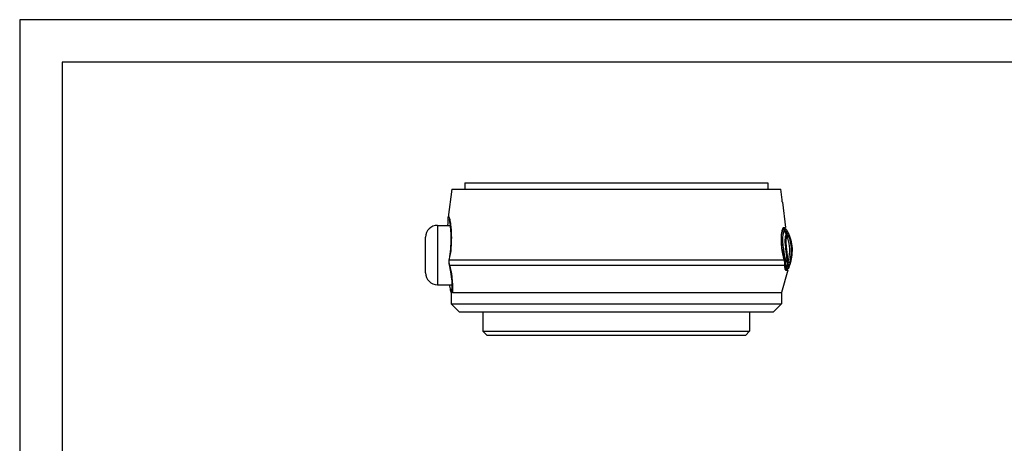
# Model space of a CAD drawing. Header units: millimetres. Extents: x 0 to 4378, y 0 to 2376.
# Tile 288 of 339: x 3364 to 3596, y 197 to 297. Entities that reach past the tile are written whole.
import ezdxf
from ezdxf.enums import TextEntityAlignment as Align

# ---------------------------------------------------------------- set-up
doc = ezdxf.new("R2010")
doc.units = ezdxf.units.MM
doc.header["$LTSCALE"] = 0.2
doc.layers.add('05_Section Line', color=3, linetype='Continuous')
doc.styles.add('Rainbow-2.5 Style', font='malgunsl.ttf')

# ---------------------------------------------------------------- blocks, each defined once
blk = doc.blocks.new('A$C04cd0c3c1123')
blk.add_lwpolyline([(0, 0), (420, 0), (420, 297), (0, 297)], close=True)
at = {"layer": '05_Section Line', "linetype": 'Continuous'}
blk.add_lwpolyline([(410, 10), (410, 287), (10, 287), (10, 10)], close=True, dxfattribs=at)
at = {"linetype": 'Continuous', "style": 'Rainbow-2.5 Style'}
for tag, p in [('PART_NAME', (371.5, 54.62)), ('DRAWING_NO', (364.5, 45.87)), ('REV', (401.25, 45.87)), ('제도', (383.75, 37.06)), ('DATE_1', (401.25, 37.06)), ('SCALE', (340, 34.5)), ('MATERIAL', (361, 34.5)), ('검도', (383.75, 30.06)), ('DATE_2', (401.25, 30.06)), ('승인', (383.75, 23.06)), ('DATE_3', (401.25, 23.06)), ('REFERENCE', (361, 20.5)), ('PAGE', (383.75, 16.12))]:
    blk.add_attdef(tag, text='', height=2.5, dxfattribs=at).set_placement(p, align=Align.MIDDLE_CENTER)

msp = doc.modelspace()

# ---------------------------------------------------------------- linework, layer by layer
for p, q in [((3469.064, 258.492), (3540.564, 258.492)), ((3469.064, 258.492), (3469.064, 256.992)), ((3540.564, 258.492), (3540.564, 256.992)), ((3465.997, 256.992), (3465.155, 250.387)), ((3465.997, 256.992), (3543.627, 256.992)), ((3543.946, 254.492), (3543.627, 256.992)), ((3544.013, 253.992), (3544.782, 247.954)), ((3462.614, 248.492), (3462.614, 234.492)), ((3462.614, 248.492), (3465.676, 248.492)), ((3544.196, 247.81), (3544.123, 247.81)), ((3544.287, 247.808), (3544.263, 247.808)), ((3544.294, 247.954), (3544.782, 247.954)), ((3544.294, 247.954), (3544.782, 247.954)), ((3544.782, 247.954), (3544.782, 247.954)), ((3459.814, 237.292), (3459.814, 245.692)), ((3465.59, 241.624), (3465.628, 241.619)), ((3516.02, 240.326), (3516.02, 240.326)), ((3537.752, 240.326), (3537.752, 240.326)), ((3537.952, 240.326), (3537.952, 240.326)), ((3542.453, 240.326), (3542.453, 240.326)), ((3543.913, 240.326), (3543.913, 240.326)), ((3503.708, 239.122), (3503.708, 239.122)), ((3545.317, 237.913), (3543.814, 232.651)), ((3544.103, 239.123), (3544.103, 239.123)), ((3544.79, 237.966), (3544.741, 237.966)), ((3544.913, 237.913), (3545.091, 237.913)), ((3462.614, 234.492), (3466.096, 234.492)), ((3465.815, 232.652), (3465.814, 232.652)), ((3465.814, 232.652), (3465.814, 229.992)), ((3465.989, 232.652), (3465.815, 232.652)), ((3466.144, 234.492), (3466.147, 234.492)), ((3543.814, 232.651), (3543.814, 229.992)), ((3465.814, 229.992), (3543.814, 229.992)), ((3467.814, 227.992), (3465.814, 229.992)), ((3541.814, 227.992), (3467.814, 227.992)), ((3473.339, 227.992), (3473.339, 223.492)), ((3536.289, 227.992), (3536.289, 223.492)), ((3541.814, 227.992), (3543.814, 229.992)), ((3473.339, 223.492), (3536.289, 223.492)), ((3474.339, 222.492), (3473.339, 223.492)), ((3535.289, 222.492), (3536.289, 223.492)), ((3535.289, 222.492), (3474.339, 222.492))]:
    msp.add_line(p, q)
for centre, start, end in [((3462.614, 245.692), 90, 180), ((3462.614, 237.292), 180, 270)]:
    msp.add_arc(centre, 2.8, start, end)
for centre, major_axis, ratio, start_param, end_param in [((3533.995, 245.044), (11.319, -4.315), 0.7177138, 0.6349883, 0.7369203), ((3534.478, 245.15), (-11.076, 4.562), 0.7207856, 3.8060845, 3.9059915), ((3545.399, 246.402), (0.282, 0.229), 0.9764788, 2.2190832, 3.5457612), ((3504.075, 248.011), (41.461, -1.518), 0.004454, 6.130201, 6.1609746), ((3545.876, 246.397), (0, -0.355), 0.9999947, 4.457214, 5.7798329), ((3466.383, 240.199), (-0.985, 0.171), 0.1415546, 0, 0.2770392), ((3545.674, 239.482), (0.421, -0.123), 0.7042213, 2.3779275, 3.6952186), ((3546.162, 244.604), (-0.681, -4.858), 0.1186906, 6.1091571, 6.1885214), ((3546.209, 239.412), (0.356, -0.199), 0.8314071, 2.6610517, 3.9871504), ((3466.403, 239.397), (-0.975, -0.224), 0.2271604, 0.000005, 0.2691309), ((3466.783, 232.927), (-0.976, -0.218), 0.9494697, 5.243624, 6.2831875), ((3466.812, 232.717), (-0.998, -0.065), 0.9748936, 5.4348503, 6.2831853), ((3467.075, 232.927), (-0.995, 0.103), 0.9512259, 0.001888, 0.4002635), ((3467.075, 232.927), (-0.995, 0.103), 0.9512259, 0.0000474, 0.001888), ((3466.812, 232.717), (0.998, 0.065), 0.9748936, 2.2094338, 2.2117238), ((3466.783, 232.927), (0.976, 0.218), 0.9494697, 2.0266359, 2.029218)]:
    msp.add_ellipse(centre, major_axis=major_axis, ratio=ratio, start_param=start_param, end_param=end_param)
for points, knots in [([(3544.013, 253.992), (3544.013, 253.992), (3544.011, 254.005), (3544.004, 254.056), (3543.999, 254.095), (3543.986, 254.183), (3543.979, 254.24), (3543.963, 254.363), (3543.954, 254.43), (3543.946, 254.492)], [0.226820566, 0.226820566, 0.226820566, 0.226820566, 0.245712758, 0.245712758, 0.264604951, 0.264604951, 0.283588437, 0.283588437, 0.302489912, 0.302489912, 0.302489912, 0.302489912]), ([(3465.094, 248.492), (3465.096, 248.606), (3465.097, 248.716), (3465.104, 249.398), (3465.109, 249.847), (3465.141, 250.251), (3465.147, 250.314), (3465.154, 250.375)], [0.78792083, 0.78792083, 0.78792083, 0.78792083, 0.84223715, 0.84223715, 1.13915036, 1.13915036, 1.19690096, 1.19690096, 1.19690096, 1.19690096]), ([(3465.156, 250.387), (3465.156, 250.389), (3465.156, 250.391), (3465.157, 250.393), (3465.175, 250.537), (3465.202, 250.618), (3465.238, 250.618), (3465.263, 250.618), (3465.292, 250.582), (3465.326, 250.505), (3465.38, 250.38), (3465.438, 250.17), (3465.491, 249.931), (3465.533, 249.745), (3465.571, 249.543), (3465.604, 249.345), (3465.711, 248.716), (3465.763, 248.161), (3465.78, 247.986), (3465.783, 247.952), (3465.785, 247.931), (3465.786, 247.924), (3465.836, 247.367), (3465.87, 246.743), (3465.881, 246.071), (3465.892, 245.42), (3465.882, 244.701), (3465.841, 243.926), (3465.776, 242.719), (3465.671, 241.948), (3465.638, 241.698), (3465.633, 241.66), (3465.63, 241.633), (3465.628, 241.619)], [-0.57206609, -0.57206609, -0.57206609, -0.57206609, -0.57142857, -0.57142857, -0.57142857, -0.49858705, -0.49858705, -0.49858705, -0.44897959, -0.44897959, -0.44897959, -0.38025624, -0.38025624, -0.38025624, -0.32653061, -0.32653061, -0.32653061, -0.25812009, -0.25812009, -0.25812009, -0.24489796, -0.24489796, -0.24489796, -0.16326531, -0.16326531, -0.16326531, -0.08163265, -0.08163265, -0.08163265, -0.01080334, -0.01080334, -0.01080334, 0, 0, 0, 0]), ([(3465.59, 241.624), (3465.707, 242.505), (3465.782, 243.404), (3465.855, 245.093), (3465.854, 245.904), (3465.797, 247.341), (3465.74, 247.985), (3465.605, 249.056), (3465.524, 249.489), (3465.432, 249.872), (3465.405, 249.959), (3465.395, 249.984), (3465.395, 249.986), (3465.395, 249.986)], [0, 0, 0, 0, 0.266799, 0.266799, 0.5332135, 0.5332135, 0.8010971, 0.8010971, 1.0804261, 1.0804261, 1.21159, 1.21159, 1.2305264, 1.2305264, 1.2305264, 1.2305264]), ([(3544.294, 247.954), (3544.203, 247.943), (3544.112, 247.829), (3543.946, 247.402), (3543.871, 247.094), (3543.755, 246.283), (3543.718, 245.777), (3543.711, 244.645), (3543.741, 244.032), (3543.864, 242.862), (3543.946, 242.321), (3544.151, 241.278), (3544.273, 240.78), (3544.404, 240.326)], [-1.0630218, -1.0630218, -1.0630218, -1.0630218, -0.8848058, -0.8848058, -0.7073819, -0.7073819, -0.5174641, -0.5174641, -0.3273472, -0.3273472, -0.1642391, -0.1642391, -0.0003909, -0.0003909, -0.0003909, -0.0003909]), ([(3543.982, 242.879), (3543.981, 242.885), (3543.98, 242.892), (3543.979, 242.898), (3543.928, 243.246), (3543.889, 243.596), (3543.86, 243.938), (3543.797, 244.69), (3543.794, 245.398), (3543.844, 245.981), (3543.844, 245.985), (3543.845, 245.989), (3543.845, 245.993), (3543.918, 246.84), (3544.082, 247.422), (3544.259, 247.534), (3544.259, 247.534), (3544.26, 247.535), (3544.261, 247.535), (3544.349, 247.59), (3544.431, 247.6), (3544.504, 247.599), (3544.577, 247.598), (3544.638, 247.586), (3544.686, 247.591), (3544.734, 247.597), (3544.772, 247.596), (3544.795, 247.596), (3544.819, 247.596), (3544.828, 247.597), (3544.828, 247.598)], [-13.7667311, -13.7667311, -13.7667311, -13.7667311, -13.7469945, -13.7469945, -13.7469945, -12.6775723, -12.6775723, -12.6775723, -10.3252213, -10.3252213, -10.3252213, -10.3093297, -10.3093297, -10.3093297, -6.8834699, -6.8834699, -6.8834699, -6.8716649, -6.8716649, -6.8716649, -5.1610416, -5.1610416, -5.1610416, -3.4413565, -3.4413565, -3.4413565, -1.7142735, -1.7142735, -1.7142735, 0, 0, 0, 0]), ([(3544.456, 247.307), (3544.323, 247.167), (3544.197, 246.752), (3544.055, 245.564), (3544.043, 244.791), (3544.174, 243.544), (3544.242, 243.114), (3544.348, 242.267), (3544.399, 241.851), (3544.554, 241.062), (3544.662, 240.691), (3544.78, 240.006), (3544.806, 239.694), (3544.792, 239.422)], [20.7880807, 20.7880807, 20.7880807, 20.7880807, 23.4449825, 23.4449825, 26.1019009, 26.1019009, 27.4303601, 27.4303601, 28.7588193, 28.7588193, 30.0872785, 30.0872785, 31.4157377, 31.4157377, 31.4157377, 31.4157377]), ([(3544.287, 247.808), (3544.287, 247.808), (3544.279, 247.806), (3544.248, 247.807), (3544.244, 247.808), (3544.22, 247.809), (3544.185, 247.812), (3544.136, 247.806), (3544.128, 247.805), (3544.12, 247.805)], [-110.1904689, -110.1904689, -110.1904689, -110.1904689, -108.4768799, -108.2112472, -108.2112472, -108.2112472, -106.7543345, -106.7543345, -106.5001726, -106.5001726, -106.5001726, -106.5001726]), ([(3545.272, 239.427), (3545.149, 239.613), (3545.143, 240.175), (3545.095, 240.867), (3545.066, 241.273), (3545.008, 241.741), (3544.943, 242.231), (3544.898, 242.577), (3544.85, 242.934), (3544.807, 243.288), (3544.704, 244.142), (3544.656, 244.947), (3544.723, 245.536), (3544.77, 245.954), (3544.855, 246.248), (3544.943, 246.389)], [6.8382097, 6.8382097, 6.8382097, 6.8382097, 9.3620666, 9.3620666, 9.3620666, 10.8423385, 10.8423385, 10.8423385, 11.8872174, 11.8872174, 11.8872174, 14.4115445, 14.4115445, 14.4115445, 16.2046537, 16.2046537, 16.2046537, 16.2046537]), ([(3545.059, 247.388), (3545.06, 247.388), (3545.049, 247.385), (3545.025, 247.385), (3545.002, 247.385), (3544.966, 247.387), (3544.921, 247.382), (3544.875, 247.378), (3544.817, 247.386), (3544.749, 247.383)], [13.5894609, 13.5894609, 13.5894609, 13.5894609, 15.2911016, 15.2911016, 15.2911016, 16.9927192, 16.9927192, 16.9927192, 18.7122309, 18.7122309, 18.7122309, 18.7122309]), ([(3544.943, 246.389), (3544.96, 246.415), (3544.976, 246.435), (3544.991, 246.45), (3545.007, 246.465), (3545.023, 246.475), (3545.04, 246.48), (3545.043, 246.481), (3545.047, 246.482), (3545.05, 246.483)], [16.20465652, 16.20465652, 16.20465652, 16.20465652, 16.53502511, 16.53502511, 16.53502511, 16.86352528, 16.86352528, 16.86352528, 16.93471426, 16.93471426, 16.93471426, 16.93471426]), ([(3545.226, 246.482), (3545.276, 246.483), (3545.321, 246.483), (3545.397, 246.483), (3545.429, 246.484), (3545.506, 246.486), (3545.532, 246.487), (3545.532, 246.487)], [-0.50039672, -0.50039672, -0.50039672, -0.50039672, -0.37494418, -0.37494418, -0.24980888, -0.24980888, -0.00000005, -0.00000005, -0.00000005, -0.00000005]), ([(3544.961, 243.72), (3544.916, 244.282), (3544.905, 244.797), (3544.98, 245.574), (3545.05, 245.839), (3545.124, 245.976)], [12.5176173, 12.5176173, 12.5176173, 12.5176173, 14.4105881, 14.4105881, 16.1226728, 16.1226728, 16.1226728, 16.1226728]), ([(3545.124, 245.976), (3545.14, 246.005), (3545.154, 246.028), (3545.169, 246.046), (3545.185, 246.063), (3545.2, 246.074), (3545.216, 246.08), (3545.22, 246.081), (3545.224, 246.082), (3545.228, 246.083)], [16.12268281, 16.12268281, 16.12268281, 16.12268281, 16.48850122, 16.48850122, 16.48850122, 16.85116526, 16.85116526, 16.85116526, 16.93471426, 16.93471426, 16.93471426, 16.93471426]), ([(3545.392, 239.834), (3545.448, 240.038), (3545.499, 240.242), (3545.544, 240.448), (3545.722, 241.263), (3545.809, 242.098), (3545.779, 242.93), (3545.779, 242.944), (3545.778, 242.958), (3545.778, 242.972), (3545.743, 243.818), (3545.588, 244.659), (3545.316, 245.462), (3545.257, 245.635), (3545.193, 245.807), (3545.124, 245.976)], [-8.2564601, -8.2564601, -8.2564601, -8.2564601, -7.6246176, -7.6246176, -7.6246176, -5.1247003, -5.1247003, -5.1247003, -5.0829889, -5.0829889, -5.0829889, -2.5414422, -2.5414422, -2.5414422, -1.9929452, -1.9929452, -1.9929452, -1.9929452]), ([(3545.228, 246.083), (3545.258, 246.082), (3545.296, 246.083), (3545.348, 246.083), (3545.375, 246.083), (3545.401, 246.083)], [0, 0, 0, 0, 0.05691114, 0.05691114, 0.1273668, 0.1273668, 0.1273668, 0.1273668]), ([(3545.401, 246.083), (3545.6, 245.6), (3545.756, 245.109), (3545.868, 244.61), (3545.996, 244.041), (3546.069, 243.462), (3546.085, 242.874), (3546.107, 242.057), (3546.022, 241.221), (3545.83, 240.364), (3545.782, 240.152), (3545.728, 239.938), (3545.667, 239.724)], [1.9427335, 1.9427335, 1.9427335, 1.9427335, 3.5109066, 3.5109066, 3.5109066, 5.2949687, 5.2949687, 5.2949687, 7.7714335, 7.7714335, 7.7714335, 8.3844614, 8.3844614, 8.3844614, 8.3844614]), ([(3545.97, 239.725), (3546.133, 240.304), (3546.249, 240.874), (3546.317, 241.435), (3546.493, 242.892), (3546.348, 244.289), (3545.881, 245.626), (3545.827, 245.78), (3545.769, 245.934), (3545.705, 246.086)], [0.0735794, 0.0735794, 0.0735794, 0.0735794, 1.7734557, 1.7734557, 1.7734557, 6.1878367, 6.1878367, 6.1878367, 6.697304, 6.697304, 6.697304, 6.697304]), ([(3543.982, 242.879), (3544.027, 242.537), (3544.073, 242.198), (3544.129, 241.867), (3544.186, 241.531), (3544.254, 241.204), (3544.334, 240.897), (3544.335, 240.891), (3544.337, 240.885), (3544.339, 240.88), (3544.499, 240.266), (3544.622, 239.706), (3544.597, 239.258)], [-41.3234223, -41.3234223, -41.3234223, -41.3234223, -40.272392, -40.272392, -40.272392, -39.2015005, -39.2015005, -39.2015005, -39.1814218, -39.1814218, -39.1814218, -37.0394209, -37.0394209, -37.0394209, -37.0394209]), ([(3545.123, 242.231), (3545.088, 242.528), (3545.05, 242.836), (3544.994, 243.34), (3544.976, 243.533), (3544.961, 243.72)], [10.8899314, 10.8899314, 10.8899314, 10.8899314, 11.886462, 11.886462, 12.5176173, 12.5176173, 12.5176173, 12.5176173]), ([(3545.392, 239.834), (3545.306, 240.01), (3545.267, 240.436), (3545.242, 240.974), (3545.228, 241.267), (3545.195, 241.599), (3545.155, 241.951), (3545.145, 242.043), (3545.134, 242.136), (3545.123, 242.231)], [7.1415821, 7.1415821, 7.1415821, 7.1415821, 9.3620537, 9.3620537, 9.3620537, 10.5736281, 10.5736281, 10.5736281, 10.8899312, 10.8899312, 10.8899312, 10.8899312]), ([(3465.429, 239.173), (3465.355, 239.494), (3465.334, 239.833), (3465.376, 240.232), (3465.386, 240.302), (3465.398, 240.371)], [0, 0, 0, 0, 0.09997047, 0.09997047, 0.12107908, 0.12107908, 0.12107908, 0.12107908]), ([(3465.429, 240.326), (3466.601, 240.326), (3468.398, 240.326), (3470.801, 240.326), (3473.353, 240.326), (3476.466, 240.326), (3480.126, 240.326), (3483.786, 240.326), (3487.8, 240.326), (3492.166, 240.326), (3496.533, 240.326), (3501.045, 240.326), (3505.625, 240.326), (3507.914, 240.326), (3510.182, 240.326), (3512.428, 240.326), (3514.674, 240.326), (3516.89, 240.326), (3519.015, 240.326), (3521.14, 240.326), (3523.192, 240.326), (3525.17, 240.326), (3527.147, 240.326), (3529.044, 240.326), (3530.795, 240.326), (3532.547, 240.326), (3534.172, 240.326), (3535.669, 240.326), (3537.167, 240.326), (3538.532, 240.326), (3539.716, 240.326), (3541.797, 240.326), (3543.383, 240.326), (3544.404, 240.326)], [-1, -1, -1, -1, -0.8795685, -0.8795685, -0.8795685, -0.7516925, -0.7516925, -0.7516925, -0.6238165, -0.6238165, -0.6238165, -0.4959406, -0.4959406, -0.4959406, -0.4320026, -0.4320026, -0.4320026, -0.3680646, -0.3680646, -0.3680646, -0.3041266, -0.3041266, -0.3041266, -0.2401886, -0.2401886, -0.2401886, -0.1762506, -0.1762506, -0.1762506, -0.1123126, -0.1123126, -0.1123126, 0, 0, 0, 0]), ([(3544.404, 240.326), (3544.419, 240.274), (3544.434, 240.219), (3544.462, 240.106), (3544.474, 240.053), (3544.506, 239.893), (3544.522, 239.789), (3544.57, 239.402), (3544.565, 239.204), (3544.563, 239.123)], [-0.064000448, -0.064000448, -0.064000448, -0.064000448, -0.056986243, -0.056986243, -0.050402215, -0.050402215, -0.037286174, -0.037286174, -0.000017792, -0.000017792, -0.000017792, -0.000017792]), ([(3544.792, 239.422), (3544.79, 239.388), (3544.79, 239.357), (3544.793, 239.292), (3544.795, 239.254), (3544.799, 239.171), (3544.802, 239.117), (3544.81, 239.025), (3544.814, 238.991), (3544.823, 238.915), (3544.829, 238.875), (3544.858, 238.706), (3544.891, 238.571), (3544.944, 238.504)], [0, 0, 0, 0, 0.01469114, 0.01469114, 0.02704048, 0.02704048, 0.05802324, 0.05802324, 0.07743597, 0.07743597, 0.10372835, 0.10372835, 0.19238207, 0.19238207, 0.19238207, 0.19238207]), ([(3545.543, 239.316), (3545.532, 239.316), (3545.52, 239.316), (3545.509, 239.317), (3545.506, 239.317), (3545.504, 239.317), (3545.502, 239.317), (3545.487, 239.318), (3545.473, 239.319), (3545.458, 239.321), (3545.443, 239.322), (3545.428, 239.324), (3545.412, 239.327), (3545.397, 239.329), (3545.381, 239.332), (3545.365, 239.339), (3545.35, 239.346), (3545.334, 239.357), (3545.319, 239.371), (3545.304, 239.386), (3545.288, 239.404), (3545.272, 239.427)], [4.8565776, 4.8565776, 4.8565776, 4.8565776, 5.1286573, 5.1286573, 5.1286573, 5.1850486, 5.1850486, 5.1850486, 5.5133465, 5.5133465, 5.5133465, 5.8419663, 5.8419663, 5.8419663, 6.1717363, 6.1717363, 6.1717363, 6.503514, 6.503514, 6.503514, 6.8382097, 6.8382097, 6.8382097, 6.8382097]), ([(3545.667, 239.724), (3545.664, 239.724), (3545.662, 239.724), (3545.589, 239.721), (3545.51, 239.704), (3545.43, 239.776)], [5.0664547, 5.0664547, 5.0664547, 5.0664547, 5.1286573, 5.1286573, 6.8382097, 6.8382097, 6.8382097, 6.8382097]), ([(3545.97, 239.725), (3545.97, 239.725), (3545.959, 239.726), (3545.936, 239.726), (3545.913, 239.726), (3545.879, 239.726), (3545.833, 239.726), (3545.789, 239.726), (3545.733, 239.726), (3545.667, 239.724)], [0, 0, 0, 0, 1.7095535, 1.7095535, 1.7095535, 3.4191038, 3.4191038, 3.4191038, 5.066451, 5.066451, 5.066451, 5.066451]), ([(3466.08, 233.029), (3466.097, 233.195), (3466.111, 233.465), (3466.112, 234.208), (3466.093, 234.724), (3465.99, 235.969), (3465.894, 236.735), (3465.665, 238.068), (3465.556, 238.617), (3465.429, 239.173)], [0, 0, 0, 0, 0.20572229, 0.20572229, 0.45308164, 0.45308164, 0.72564127, 0.72564127, 0.90176887, 0.90176887, 0.90176887, 0.90176887]), ([(3465.482, 239.124), (3466.201, 239.122), (3467.184, 239.122), (3468.449, 239.122), (3469.241, 239.122), (3470.145, 239.122), (3471.148, 239.123), (3472.412, 239.123), (3473.831, 239.124), (3475.381, 239.123), (3476.684, 239.123), (3477.837, 239.123), (3478.753, 239.123), (3479.46, 239.123), (3480.027, 239.123), (3480.435, 239.123), (3481.34, 239.124), (3482.271, 239.124), (3483.221, 239.125), (3484.716, 239.125), (3485.708, 239.126), (3486.135, 239.125), (3488.158, 239.124), (3490.241, 239.123), (3492.339, 239.123), (3492.469, 239.123), (3492.69, 239.123), (3493.002, 239.123), (3493.568, 239.123), (3494.433, 239.123), (3495.595, 239.123), (3497.532, 239.123), (3498.627, 239.123), (3498.896, 239.123), (3499.427, 239.123), (3499.956, 239.123), (3500.483, 239.122), (3502.223, 239.122), (3503.909, 239.122), (3505.609, 239.122), (3506.336, 239.122), (3507.041, 239.122), (3507.726, 239.123), (3511.691, 239.124), (3514.932, 239.124), (3517.231, 239.124), (3517.819, 239.124), (3518.347, 239.123), (3518.817, 239.123), (3520.382, 239.123), (3521.648, 239.123), (3522.624, 239.122), (3523.794, 239.122), (3524.549, 239.122), (3524.916, 239.122), (3527.597, 239.124), (3529.227, 239.124), (3530, 239.125), (3530.236, 239.125), (3530.391, 239.125), (3530.47, 239.125), (3531.056, 239.125), (3531.918, 239.124), (3532.995, 239.123), (3534.392, 239.122), (3535.126, 239.122), (3535.336, 239.122), (3535.451, 239.122), (3535.566, 239.122), (3535.68, 239.122), (3537.042, 239.123), (3538.274, 239.124), (3539.368, 239.124), (3540.343, 239.125), (3541.446, 239.124), (3542.469, 239.123), (3542.803, 239.123), (3543.225, 239.123), (3543.66, 239.123), (3543.966, 239.123), (3544.278, 239.123), (3544.563, 239.123)], [-1, -1, -1, -1, -0.9231328, -0.9231328, -0.9231328, -0.875, -0.875, -0.875, -0.8125, -0.8125, -0.8125, -0.7772106, -0.7772106, -0.7772106, -0.75, -0.75, -0.75, -0.71875, -0.71875, -0.71875, -0.6875, -0.6875, -0.6875, -0.625, -0.625, -0.625, -0.6139026, -0.6139026, -0.6139026, -0.59375, -0.59375, -0.59375, -0.5625, -0.5625, -0.5625, -0.5479886, -0.5479886, -0.5479886, -0.5, -0.5, -0.5, -0.4848641, -0.4848641, -0.4848641, -0.3973591, -0.3973591, -0.3973591, -0.375, -0.375, -0.375, -0.3465594, -0.3465594, -0.3465594, -0.3125, -0.3125, -0.3125, -0.2645883, -0.2645883, -0.2645883, -0.25, -0.25, -0.25, -0.21875, -0.21875, -0.21875, -0.1875, -0.1875, -0.1875, -0.1826751, -0.1826751, -0.1826751, -0.125, -0.125, -0.125, -0.0625, -0.0625, -0.0625, -0.0258077, -0.0258077, -0.0258077, 0, 0, 0, 0]), ([(3465.482, 239.123), (3465.654, 238.372), (3465.788, 237.657), (3465.892, 236.976), (3465.997, 236.288), (3466.066, 235.664), (3466.109, 235.103), (3466.152, 234.54), (3466.168, 234.049), (3466.167, 233.632), (3466.166, 233.215), (3466.148, 232.889), (3466.121, 232.654)], [0.00016277, 0.00016277, 0.00016277, 0.00016277, 0.25, 0.25, 0.25, 0.5, 0.5, 0.5, 0.75, 0.75, 0.75, 0.99926378, 0.99926378, 0.99926378, 0.99926378]), ([(3544.563, 239.123), (3544.555, 238.713), (3544.583, 238.398), (3544.666, 238.089), (3544.7, 238.014), (3544.76, 237.944), (3544.781, 237.928), (3544.827, 237.91), (3544.844, 237.913), (3544.874, 237.913)], [-0.46085957, -0.46085957, -0.46085957, -0.46085957, -0.23197779, -0.23197779, -0.11765939, -0.11765939, -0.06051252, -0.06051252, -0.00000396, -0.00000396, -0.00000396, -0.00000396]), ([(3545.33, 238.196), (3545.33, 238.196), (3545.312, 238.197), (3545.268, 238.198), (3545.225, 238.198), (3545.155, 238.198), (3545.062, 238.203), (3545.062, 238.203), (3545.062, 238.203), (3545.061, 238.203), (3544.969, 238.207), (3544.847, 238.144), (3544.747, 238.275), (3544.746, 238.276), (3544.745, 238.277), (3544.745, 238.278), (3544.695, 238.345), (3544.657, 238.466), (3544.631, 238.631), (3544.606, 238.797), (3544.587, 239.004), (3544.597, 239.258)], [27.5474277, 27.5474277, 27.5474277, 27.5474277, 29.9156321, 29.9156321, 29.9156321, 32.2831097, 32.2831097, 32.2831097, 32.2934243, 32.2934243, 32.2934243, 34.6507694, 34.6507694, 34.6507694, 34.6664226, 34.6664226, 34.6664226, 35.8529217, 35.8529217, 35.8529217, 37.0387706, 37.0387706, 37.0387706, 37.0387706]), ([(3544.741, 237.967), (3544.751, 237.966), (3544.811, 237.966), (3544.831, 237.967), (3544.831, 237.967)], [-85.4532264, -85.4532264, -85.4532264, -85.4532264, -85.0220554, -82.6490571, -82.6490571, -82.6490571, -82.6490571]), ([(3544.874, 237.913), (3545.171, 237.912), (3545.317, 237.913), (3545.317, 237.913), (3545.317, 237.913), (3545.317, 237.913)], [0, 0, 0, 0, 0.60497489, 0.60497489, 0.61324788, 0.61324788, 0.61324788, 0.61324788]), ([(3544.944, 238.504), (3544.949, 238.499), (3544.953, 238.494), (3544.958, 238.489), (3545, 238.449), (3545.042, 238.429), (3545.086, 238.424), (3545.136, 238.418), (3545.179, 238.42), (3545.222, 238.425)], [33.6558007, 33.6558007, 33.6558007, 33.6558007, 33.7607156, 33.7607156, 33.7607156, 34.6881623, 34.6881623, 34.6881623, 35.7206997, 35.7206997, 35.7206997, 35.7206997]), ([(3545.222, 238.425), (3545.327, 238.434), (3545.405, 238.429), (3545.506, 238.428), (3545.53, 238.426), (3545.529, 238.425)], [35.7207225, 35.7207225, 35.7207225, 35.7207225, 38.2597024, 38.2597024, 40.7987052, 40.7987052, 40.7987052, 40.7987052]), ([(3545.529, 238.425), (3545.569, 238.526), (3545.607, 238.626), (3545.644, 238.726), (3545.695, 238.863), (3545.743, 238.999), (3545.788, 239.135), (3545.809, 239.197), (3545.829, 239.26), (3545.849, 239.322)], [-1.08967433, -1.08967433, -1.08967433, -1.08967433, -0.76344986, -0.76344986, -0.76344986, -0.31842956, -0.31842956, -0.31842956, -0.11330234, -0.11330234, -0.11330234, -0.11330234]), ([(3545.849, 239.322), (3545.849, 239.322), (3545.825, 239.324), (3545.75, 239.324), (3545.718, 239.325), (3545.641, 239.321), (3545.595, 239.317), (3545.543, 239.316)], [-0.49805411, -0.49805411, -0.49805411, -0.49805411, -0.24829664, -0.24829664, -0.12495332, -0.12495332, -0.00011155, -0.00011155, -0.00011155, -0.00011155]), ([(3465.807, 232.709), (3465.743, 232.996), (3465.681, 233.355), (3465.569, 234.011), (3465.531, 234.242), (3465.488, 234.492)], [0, 0, 0, 0, 0.24371447, 0.24371447, 0.35914149, 0.35914149, 0.35914149, 0.35914149]), ([(3466.121, 232.652), (3466.285, 232.658), (3466.514, 232.665), (3467.11, 232.671), (3467.48, 232.671), (3468.79, 232.661), (3469.926, 232.646), (3472.249, 232.67), (3473.297, 232.681), (3475.595, 232.68), (3476.84, 232.668), (3480.182, 232.645), (3482.377, 232.665), (3487.196, 232.683), (3489.809, 232.663), (3493.483, 232.651), (3494.45, 232.652), (3497.283, 232.653), (3499.16, 232.655), (3501.509, 232.651), (3501.978, 232.649), (3503.182, 232.645), (3503.916, 232.643), (3505.3, 232.645), (3505.947, 232.648), (3507.477, 232.653), (3508.357, 232.652), (3509.856, 232.657), (3510.474, 232.66), (3512.565, 232.667), (3514.026, 232.671), (3516.665, 232.668), (3517.848, 232.663), (3520.195, 232.654), (3521.359, 232.65), (3524.026, 232.657), (3525.505, 232.671), (3527.753, 232.68), (3528.561, 232.681), (3530.565, 232.676), (3531.725, 232.666), (3534.639, 232.646), (3536.261, 232.664), (3539.253, 232.684), (3540.548, 232.664), (3541.891, 232.651), (3542.207, 232.652), (3542.943, 232.653), (3543.287, 232.652), (3543.573, 232.652), (3543.627, 232.652), (3543.723, 232.652), (3543.761, 232.652), (3543.804, 232.652), (3543.814, 232.651), (3543.814, 232.651)], [-23.6249087, -23.6249087, -23.6249087, -23.6249087, -23.2474749, -23.2474749, -22.8589525, -22.8589525, -22.0805167, -22.0805167, -21.5530764, -21.5530764, -21.0278482, -21.0278482, -20.2358864, -20.2358864, -19.405695, -19.405695, -19.1137222, -19.1137222, -18.5578633, -18.5578633, -18.4194675, -18.4194675, -18.2033869, -18.2033869, -18.0133561, -18.0133561, -17.7528654, -17.7528654, -17.5693067, -17.5693067, -17.1292547, -17.1292547, -16.7621461, -16.7621461, -16.3874591, -16.3874591, -15.8825933, -15.8825933, -15.5869768, -15.5869768, -15.1263453, -15.1263453, -14.3579225, -14.3579225, -13.4917291, -13.4917291, -13.1785569, -13.1785569, -12.6498872, -12.6498872, -12.4984152, -12.4984152, -12.3180888, -12.3180888, -12.1679713, -12.1679713, -12.1679713, -12.1679713])]:
    msp.add_open_spline(points, degree=3, knots=knots)
for points in [[(3465.154, 250.375), (3465.155, 250.379), (3465.155, 250.383), (3465.156, 250.387)], [(3544.828, 247.598), (3544.694, 247.719), (3544.468, 247.808), (3544.287, 247.808)], [(3544.566, 247.377), (3544.534, 247.366), (3544.493, 247.349), (3544.456, 247.307)], [(3544.749, 247.383), (3544.694, 247.389), (3544.632, 247.39), (3544.566, 247.377)], [(3545.059, 247.388), (3544.982, 247.458), (3544.905, 247.528), (3544.828, 247.598)], [(3545.532, 246.487), (3545.391, 246.791), (3545.234, 247.091), (3545.059, 247.388)], [(3544.793, 245.969), (3544.793, 245.968), (3544.793, 245.968), (3544.793, 245.967)], [(3545.401, 246.083), (3545.603, 246.084), (3545.705, 246.085), (3545.705, 246.086)], [(3543.87, 242.879), (3543.911, 242.879), (3543.949, 242.879), (3543.982, 242.879)], [(3465.482, 239.124), (3465.381, 239.518), (3465.365, 239.923), (3465.429, 240.326)], [(3465.398, 240.371), (3465.47, 240.784), (3465.534, 241.204), (3465.59, 241.624)], [(3465.429, 240.326), (3465.504, 240.753), (3465.57, 241.184), (3465.628, 241.619)], [(3544.597, 239.258), (3544.662, 239.313), (3544.727, 239.367), (3544.792, 239.422)], [(3544.944, 238.504), (3545.065, 238.808), (3545.174, 239.115), (3545.272, 239.427)], [(3544.153, 239.123), (3544.153, 239.123), (3544.153, 239.123), (3544.153, 239.123)], [(3544.597, 239.258), (3544.586, 239.252), (3544.575, 239.246), (3544.564, 239.24)], [(3544.831, 237.967), (3545.011, 237.967), (3545.212, 238.06), (3545.33, 238.196)], [(3544.871, 237.913), (3544.861, 237.913), (3544.852, 237.912), (3544.844, 237.912)], [(3545.543, 239.316), (3545.447, 239.015), (3545.34, 238.717), (3545.222, 238.425)], [(3545.33, 238.196), (3545.398, 238.274), (3545.462, 238.349), (3545.529, 238.425)], [(3465.814, 232.652), (3465.812, 232.682), (3465.809, 232.699), (3465.807, 232.709)], [(3466.121, 232.652), (3466.071, 232.652), (3466.027, 232.652), (3465.989, 232.652)]]:
    msp.add_open_spline(points, degree=3)

# ---------------------------------------------------------------- block references
msp.add_blockref('A$C04cd0c3c1123', (3364, 0))

doc.saveas('drawing.dxf')
